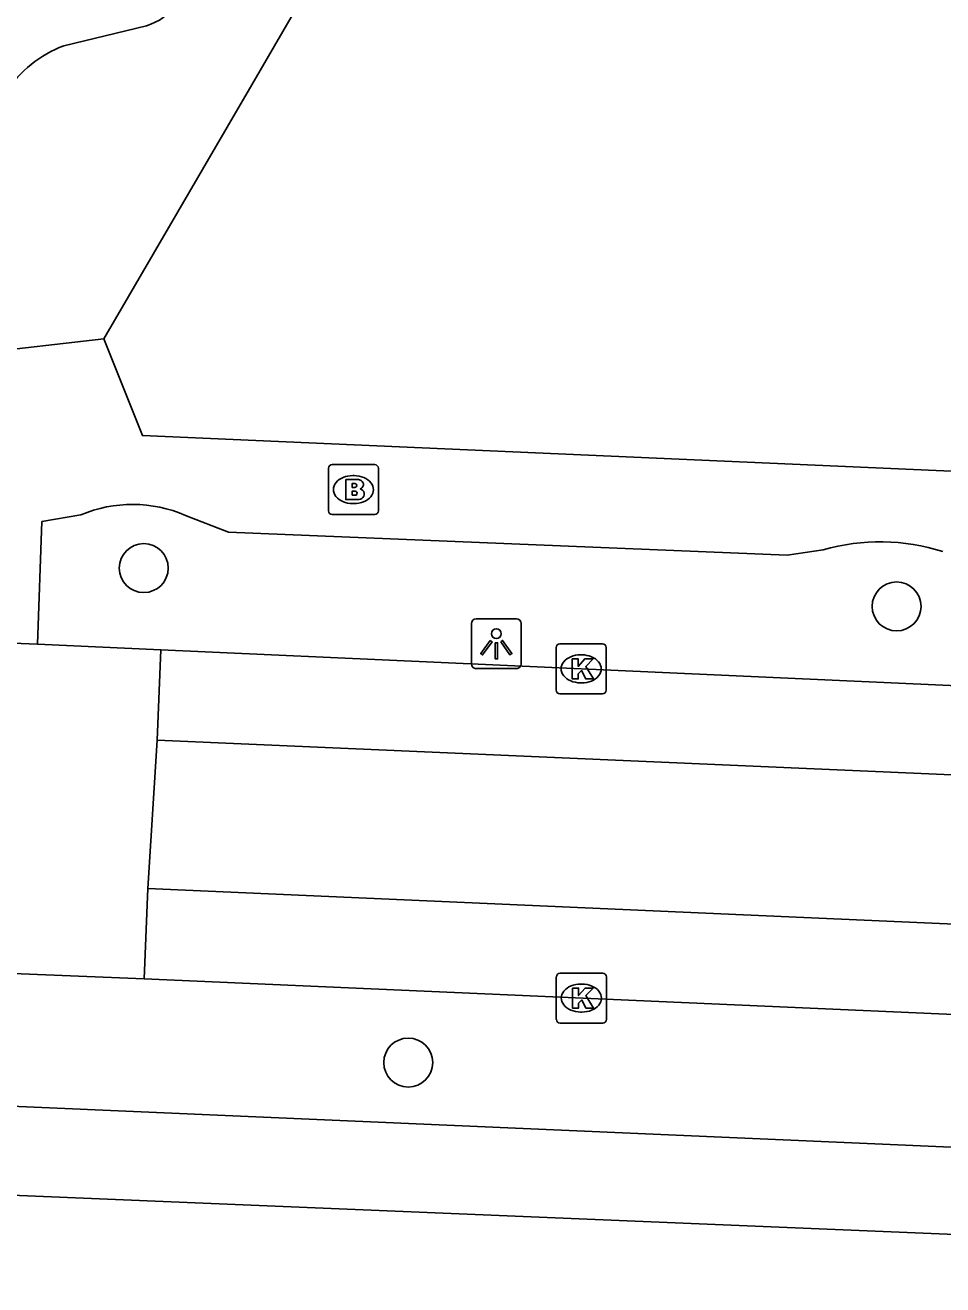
# Model space of a CAD drawing. Extents: x 161772 to 163123, y 383092 to 383917.
# Drawn here: x 162449.57 to 162467.92, y 383642.9 to 383668.09 of the extents above; entities that cross this region are included whole.
import ezdxf

# ---------------------------------------------------------------- set-up
doc = ezdxf.new("R2010")
doc.units = 0
for name, color, linetype in [('IMGEO_Boom', 7, 'Continuous'), ('IMGEO_Brandkraan', 7, 'Continuous'), ('IMGEO_Kolk', 7, 'Continuous'), ('IMGEO_Lichtpunt', 7, 'Continuous'), ('IMGEO_Rijbaan_lokaal_gesloten', 7, 'Continuous'), ('IMGEO_Rijbaan_lokaal_open', 7, 'Continuous'), ('IMGEO_Voetpad_open', 7, 'Continuous')]:
    doc.layers.add(name, color=color, linetype=linetype)

msp = doc.modelspace()

# ---------------------------------------------------------------- linework, layer by layer
at = {"layer": 'IMGEO_Boom'}
for centre in [(162451.944, 383657.231), (162467.001, 383656.466), (162457.233, 383647.345)]:
    msp.add_circle(centre, 0.489, dxfattribs=at)
at = {"layer": 'IMGEO_Brandkraan'}
for p, q in [((162455.711, 383659.301), (162456.563, 383659.301)), ((162455.636, 383658.375), (162455.636, 383659.227)), ((162456.124, 383659.081), (162456.149, 383659.081)), ((162456.637, 383659.227), (162456.637, 383658.375)), ((162456.147, 383658.521), (162456.122, 383658.521)), ((162456.563, 383658.301), (162455.711, 383658.301))]:
    msp.add_line(p, q, dxfattribs=at)
for points in [[(162455.711, 383659.301), (162456.563, 383659.301)], [(162455.636, 383658.375), (162455.636, 383659.227)], [(162456.637, 383659.227), (162456.637, 383658.375)], [(162455.984, 383659.001), (162455.984, 383658.601), (162456.197, 383658.601)], [(162456.215, 383659.001), (162455.984, 383659.001)], [(162456.163, 383658.92), (162456.109, 383658.92), (162456.109, 383658.844)], [(162456.109, 383658.844), (162456.162, 383658.844)], [(162456.171, 383658.768), (162456.109, 383658.768), (162456.109, 383658.687)], [(162456.109, 383658.687), (162456.171, 383658.687)], [(162456.563, 383658.301), (162455.711, 383658.301)]]:
    msp.add_lwpolyline(points, dxfattribs=at)
for centre, radius, start, end in [((162455.713, 383659.225), 0.0765, 91.552, 178.448), ((162455.713, 383659.225), 0.0765, 91.552, 178.448), ((162456.561, 383659.225), 0.0765, 1.552, 88.448), ((162456.561, 383659.225), 0.0765, 1.552, 88.448), ((162456.164, 383658.882), 0.0379, 267.8285, 90.9355), ((162456.219, 383658.856), 0.145, 59.4692, 91.5367), ((162456.244, 383658.903), 0.0922, 285.5137, 58.1501), ((162456.249, 383658.711), 0.105, 301.3115, 78.989), ((162456.172, 383658.727), 0.0404, 269.8759, 90.5077), ((162456.203, 383658.852), 0.251, 268.6676, 293.5347), ((162455.713, 383658.377), 0.0765, 181.552, 268.448), ((162455.713, 383658.377), 0.0765, 181.552, 268.448), ((162456.561, 383658.377), 0.0765, 271.552, 358.448), ((162456.561, 383658.377), 0.0765, 271.552, 358.448)]:
    msp.add_arc(centre, radius, start, end, dxfattribs=at)
for centre, major_axis, ratio, start_param, end_param in [((162456.123, 383658.801), (-0.387, 0.002), 0.722429, 4.712389, 7.853982), ((162456.148, 383658.801), (-0.39, 0.002), 0.717154, 1.570796, 4.712389)]:
    msp.add_ellipse(centre, major_axis=major_axis, ratio=ratio, start_param=start_param, end_param=end_param, dxfattribs=at)
at = {"layer": 'IMGEO_Kolk'}
for p, q in [((162460.191, 383654.791), (162460.191, 383655.643)), ((162460.266, 383655.717), (162461.118, 383655.717)), ((162460.679, 383655.497), (162460.704, 383655.497)), ((162461.192, 383655.643), (162461.192, 383654.791)), ((162460.702, 383654.937), (162460.677, 383654.937)), ((162461.118, 383654.717), (162460.266, 383654.717)), ((162460.195, 383648.208), (162460.195, 383649.06)), ((162460.27, 383649.134), (162461.122, 383649.134)), ((162461.196, 383649.06), (162461.196, 383648.208)), ((162460.683, 383648.914), (162460.708, 383648.914)), ((162460.706, 383648.354), (162460.681, 383648.354)), ((162461.122, 383648.134), (162460.27, 383648.134))]:
    msp.add_line(p, q, dxfattribs=at)
for points in [[(162460.191, 383654.791), (162460.191, 383655.643)], [(162460.266, 383655.717), (162461.118, 383655.717)], [(162461.192, 383655.643), (162461.192, 383654.791)], [(162460.512, 383655.417), (162460.635, 383655.417), (162460.635, 383655.266), (162460.765, 383655.417), (162460.929, 383655.417), (162460.783, 383655.266), (162460.936, 383655.017), (162460.784, 383655.017), (162460.699, 383655.181), (162460.635, 383655.114), (162460.635, 383655.017), (162460.512, 383655.017), (162460.512, 383655.417)], [(162461.118, 383654.717), (162460.266, 383654.717)], [(162460.195, 383648.208), (162460.195, 383649.06)], [(162460.27, 383649.134), (162461.122, 383649.134)], [(162461.196, 383649.06), (162461.196, 383648.208)], [(162460.516, 383648.834), (162460.639, 383648.834), (162460.639, 383648.683), (162460.769, 383648.834), (162460.933, 383648.834), (162460.787, 383648.683), (162460.94, 383648.434), (162460.788, 383648.434), (162460.703, 383648.598), (162460.639, 383648.531), (162460.639, 383648.434), (162460.516, 383648.434), (162460.516, 383648.834)], [(162461.122, 383648.134), (162460.27, 383648.134)]]:
    msp.add_lwpolyline(points, dxfattribs=at)
for centre, start, end in [((162460.268, 383655.641), 91.552, 178.448), ((162460.268, 383655.641), 91.552, 178.448), ((162461.116, 383655.641), 1.552, 88.448), ((162461.116, 383655.641), 1.552, 88.448), ((162460.268, 383654.793), 181.552, 268.448), ((162460.268, 383654.793), 181.552, 268.448), ((162461.116, 383654.793), 271.552, 358.448), ((162461.116, 383654.793), 271.552, 358.448), ((162460.272, 383649.058), 91.552, 178.448), ((162460.272, 383649.058), 91.552, 178.448), ((162461.12, 383649.058), 1.552, 88.448), ((162461.12, 383649.058), 1.552, 88.448), ((162460.272, 383648.21), 181.552, 268.448), ((162460.272, 383648.21), 181.552, 268.448), ((162461.12, 383648.21), 271.552, 358.448), ((162461.12, 383648.21), 271.552, 358.448)]:
    msp.add_arc(centre, 0.0765, start, end, dxfattribs=at)
for centre, major_axis, ratio, start_param, end_param in [((162460.678, 383655.217), (-0.387, 0.002), 0.722429, 4.712389, 7.853982), ((162460.703, 383655.217), (-0.39, 0.002), 0.717154, 1.570796, 4.712389), ((162460.682, 383648.634), (-0.387, 0.002), 0.722429, 4.712389, 7.853982), ((162460.707, 383648.634), (-0.39, 0.002), 0.717154, 1.570796, 4.712389)]:
    msp.add_ellipse(centre, major_axis=major_axis, ratio=ratio, start_param=start_param, end_param=end_param, dxfattribs=at)
at = {"layer": 'IMGEO_Lichtpunt'}
for p, q in [((162458.496, 383656.122), (162458.496, 383655.315)), ((162458.496, 383656.122), (162458.496, 383655.315)), ((162459.398, 383656.217), (162458.59, 383656.217)), ((162459.398, 383656.217), (162458.59, 383656.217)), ((162459.492, 383655.315), (162459.492, 383656.122)), ((162459.492, 383655.315), (162459.492, 383656.122)), ((162458.59, 383655.221), (162459.398, 383655.221)), ((162458.59, 383655.221), (162459.398, 383655.221))]:
    msp.add_line(p, q, dxfattribs=at)
for points in [[(162458.87, 383655.786), (162458.909, 383655.758), (162458.721, 383655.496), (162458.683, 383655.523), (162458.87, 383655.786)], [(162459.082, 383655.758), (162459.12, 383655.785), (162459.307, 383655.523), (162459.268, 383655.495), (162459.082, 383655.758)], [(162458.972, 383655.738), (162459.019, 383655.738), (162459.019, 383655.416), (162458.972, 383655.416), (162458.972, 383655.738)]]:
    msp.add_lwpolyline(points, dxfattribs=at)
msp.add_circle((162458.995, 383655.92), 0.0994, dxfattribs=at)
for centre, start, end in [((162458.59, 383656.122), 90, 180), ((162458.59, 383656.122), 90, 180), ((162459.398, 383656.122), 0, 90), ((162459.398, 383656.122), 0, 90), ((162458.59, 383655.315), 180, 270), ((162458.59, 383655.315), 180, 270), ((162459.398, 383655.315), 270, 0), ((162459.398, 383655.315), 270, 360)]:
    msp.add_arc(centre, 0.0946, start, end, dxfattribs=at)
at = {"layer": 'IMGEO_Rijbaan_lokaal_gesloten'}
for points in [[(162452.288, 383655.597), (162469.103, 383654.837)], [(162546.385, 383651.52), (162546.343, 383649.695), (162504.627, 383651.502), (162452.209, 383653.79)], [(162452.027, 383650.822), (162546.283, 383646.661), (162546.24, 383644.939)], [(162451.954, 383649.018), (162474.662, 383648.021)]]:
    msp.add_lwpolyline(points, dxfattribs=at)
at = {"layer": 'IMGEO_Rijbaan_lokaal_open'}
for points in [[(162450.342, 383667.673), (162451.996, 383668.076)], [(162449.328, 383655.731), (162449.816, 383655.709)], [(162452.288, 383655.597), (162449.816, 383655.709)], [(162452.209, 383653.79), (162452.288, 383655.597)], [(162452.209, 383653.79), (162452.027, 383650.822)], [(162451.954, 383649.018), (162452.027, 383650.822)], [(162445.718, 383649.273), (162451.954, 383649.018)]]:
    msp.add_lwpolyline(points, dxfattribs=at)
for centre, radius, start, end in [((162451.719, 383669.055), 1.018, 285.8046, 328.3388), ((162451.221, 383665.388), 2.449, 111.0342, 146.1643)]:
    msp.add_arc(centre, radius, start, end, dxfattribs=at)
at = {"layer": 'IMGEO_Voetpad_open'}
for points in [[(162493.82, 383735.198), (162454.106, 383666.894), (162451.146, 383661.814)], [(162451.146, 383661.814), (162446.03, 383661.226)], [(162542.773, 383655.878), (162451.917, 383659.882), (162451.146, 383661.814)], [(162449.816, 383655.709), (162449.906, 383658.16), (162450.686, 383658.295)], [(162452.776, 383658.285), (162453.637, 383657.949), (162464.81, 383657.49), (162465.535, 383657.597)], [(162474.586, 383646.815), (162474.51, 383645.371), (162445.618, 383646.635), (162445.718, 383649.273)], [(162442.25, 383644.984), (162500, 383642.583), (162527.105, 383641.456), (162527.133, 383641.683), (162539.791, 383641.093)]]:
    msp.add_lwpolyline(points, dxfattribs=at)
for centre, radius, start, end in [((162451.719, 383655.858), 2.647, 66.4741, 112.9776), ((162466.672, 383653.649), 4.108, 72.2481, 106.0739)]:
    msp.add_arc(centre, radius, start, end, dxfattribs=at)

doc.saveas('drawing.dxf')
